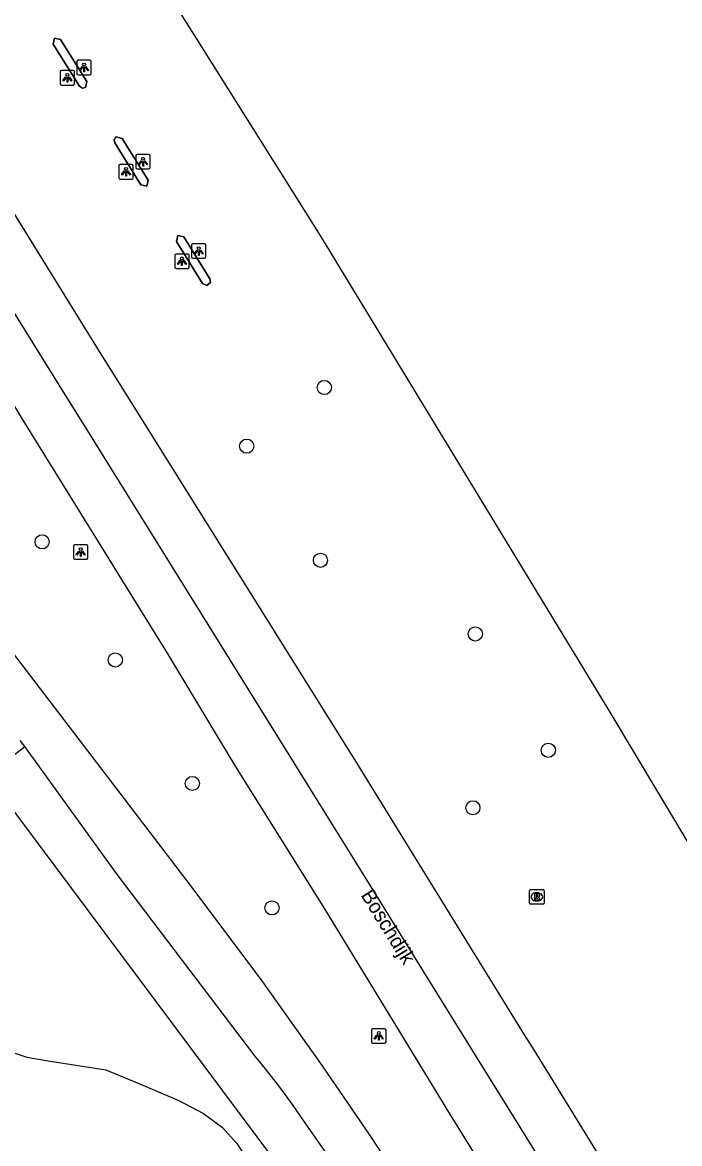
# Model space of a CAD drawing. Extents: x 156651 to 158072, y 387631 to 388990.
# Drawn here: x 157799.7 to 157845, y 388816.4 to 388893.7 of the extents above; entities that cross this region are included whole.
import ezdxf

# ---------------------------------------------------------------- set-up
doc = ezdxf.new("R2010")
doc.units = 0
for name, color, linetype in [('IMGEO_Berm_groen', 7, 'Continuous'), ('IMGEO_Boom', 7, 'Continuous'), ('IMGEO_Fietspad_gesloten', 7, 'Continuous'), ('IMGEO_Lichtpunt', 7, 'Continuous'), ('IMGEO_Openbare_ruimte_label', 7, 'Continuous'), ('IMGEO_Pijler', 7, 'Continuous'), ('IMGEO_Rijbaan_regionaal_gesloten', 7, 'Continuous'), ('IMGEO_Rioolput', 7, 'Continuous')]:
    doc.layers.add(name, color=color, linetype=linetype)

msp = doc.modelspace()

# ---------------------------------------------------------------- linework, layer by layer
at = {"layer": 'IMGEO_Berm_groen'}
for points in [[(157803.67, 388889.32), (157801.86, 388892.21), (157801.96, 388892.62), (157802.37, 388892.53), (157804.18, 388889.64), (157804.08, 388889.23), (157803.88, 388889.18), (157803.67, 388889.32)], [(157807.91, 388882.52), (157806.11, 388885.4), (157806.07, 388885.65), (157806.2, 388885.82), (157806.62, 388885.72), (157808.42, 388882.84), (157808.33, 388882.42), (157807.91, 388882.52)], [(157812.16, 388875.72), (157810.37, 388878.61), (157810.46, 388879.03), (157810.88, 388878.93), (157812.67, 388876.04), (157812.71, 388875.79), (157812.46, 388875.58), (157812.16, 388875.72)], [(157827.829, 388797.496), (157817.068, 388815.356), (157797.32, 388841.796), (157799.901, 388843.801)], [(157798.873, 388822.769), (157800.042, 388822.389), (157801.529, 388822.127), (157805.503, 388821.516), (157807.762, 388820.568), (157810.533, 388819.41), (157812.227, 388818.505), (157813.532, 388817.537), (157814.523, 388816.44), (157815.752, 388814.604)]]:
    msp.add_lwpolyline(points, dxfattribs=at)
at = {"layer": 'IMGEO_Boom'}
for centre in [(157820.554, 388868.547), (157815.203, 388864.504), (157801.101, 388857.906), (157820.286, 388856.639), (157830.961, 388851.561), (157806.144, 388849.765), (157835.993, 388843.539), (157811.462, 388841.255), (157830.797, 388839.577), (157816.947, 388832.676)]:
    msp.add_circle(centre, 0.489, dxfattribs=at)
at = {"layer": 'IMGEO_Fietspad_gesloten'}
for points in [[(157748.875, 388937.183), (157750.879, 388933.173), (157752.985, 388928.796), (157757.987, 388917.961), (157761.524, 388910.575), (157768.806, 388896.921), (157773.636, 388888.478), (157774.204, 388887.578), (157781.862, 388875.69), (157790.153, 388862.82), (157790.855, 388861.729), (157796.707, 388853.313), (157810.994, 388834.654), (157816.189, 388827.748), (157820.411, 388821.79), (157823.654, 388817.054), (157824.317, 388816.053), (157826.373, 388812.949), (157832.606, 388802.086), (157833.335, 388800.776)], [(157799.901, 388843.801), (157799.585, 388844.221)], [(157830.563, 388799.07), (157829.876, 388800.448), (157829.207, 388801.779), (157828.277, 388803.47), (157827.015, 388805.694), (157825.718, 388807.898), (157824.386, 388810.081), (157823.021, 388812.243), (157821.622, 388814.384), (157820.972, 388815.352), (157819.081, 388818.094), (157818.251, 388819.282), (157817.481, 388820.326), (157816.496, 388821.586), (157815.767, 388822.471), (157806.22, 388835.051), (157799.901, 388843.801)]]:
    msp.add_lwpolyline(points, dxfattribs=at)
at = {"layer": 'IMGEO_Lichtpunt'}
for p, q in [((157803.495, 388891.004), (157803.495, 388890.197)), ((157803.495, 388891.004), (157803.495, 388890.197)), ((157804.397, 388891.099), (157803.589, 388891.099)), ((157804.397, 388891.099), (157803.589, 388891.099)), ((157804.491, 388890.197), (157804.491, 388891.004)), ((157804.491, 388890.197), (157804.491, 388891.004)), ((157802.342, 388890.296), (157802.342, 388889.489)), ((157802.342, 388890.296), (157802.342, 388889.489)), ((157803.244, 388890.391), (157802.436, 388890.391)), ((157803.244, 388890.391), (157802.436, 388890.391)), ((157803.338, 388889.489), (157803.338, 388890.296)), ((157803.338, 388889.489), (157803.338, 388890.296)), ((157803.589, 388890.103), (157804.397, 388890.103)), ((157803.589, 388890.103), (157804.397, 388890.103)), ((157802.436, 388889.395), (157803.244, 388889.395)), ((157802.436, 388889.395), (157803.244, 388889.395)), ((157807.29, 388883.911), (157806.482, 388883.911)), ((157807.29, 388883.911), (157806.482, 388883.911)), ((157807.562, 388884.516), (157807.562, 388883.709)), ((157807.562, 388884.516), (157807.562, 388883.709)), ((157808.464, 388884.611), (157807.656, 388884.611)), ((157808.464, 388884.611), (157807.656, 388884.611)), ((157808.558, 388883.709), (157808.558, 388884.516)), ((157808.558, 388883.709), (157808.558, 388884.516)), ((157806.388, 388883.816), (157806.388, 388883.009)), ((157806.388, 388883.816), (157806.388, 388883.009)), ((157807.384, 388883.009), (157807.384, 388883.816)), ((157807.384, 388883.009), (157807.384, 388883.816)), ((157807.656, 388883.615), (157808.464, 388883.615)), ((157807.656, 388883.615), (157808.464, 388883.615)), ((157806.482, 388882.915), (157807.29, 388882.915)), ((157806.482, 388882.915), (157807.29, 388882.915)), ((157811.141, 388877.745), (157810.333, 388877.745)), ((157811.141, 388877.745), (157810.333, 388877.745)), ((157811.397, 388878.356), (157811.397, 388877.549)), ((157811.397, 388878.356), (157811.397, 388877.549)), ((157812.299, 388878.451), (157811.491, 388878.451)), ((157812.299, 388878.451), (157811.491, 388878.451)), ((157812.393, 388877.549), (157812.393, 388878.356)), ((157812.393, 388877.549), (157812.393, 388878.356)), ((157810.239, 388877.65), (157810.239, 388876.843)), ((157810.239, 388877.65), (157810.239, 388876.843)), ((157811.235, 388876.843), (157811.235, 388877.65)), ((157811.235, 388876.843), (157811.235, 388877.65)), ((157811.491, 388877.455), (157812.299, 388877.455)), ((157811.491, 388877.455), (157812.299, 388877.455)), ((157810.333, 388876.749), (157811.141, 388876.749)), ((157810.333, 388876.749), (157811.141, 388876.749)), ((157803.263, 388857.606), (157803.263, 388856.799)), ((157803.263, 388857.606), (157803.263, 388856.799)), ((157804.165, 388857.701), (157803.357, 388857.701)), ((157804.165, 388857.701), (157803.357, 388857.701)), ((157804.259, 388856.799), (157804.259, 388857.606)), ((157804.259, 388856.799), (157804.259, 388857.606)), ((157803.357, 388856.705), (157804.165, 388856.705)), ((157803.357, 388856.705), (157804.165, 388856.705)), ((157823.811, 388824.254), (157823.811, 388823.447)), ((157823.811, 388824.254), (157823.811, 388823.447)), ((157824.713, 388824.349), (157823.905, 388824.349)), ((157824.713, 388824.349), (157823.905, 388824.349)), ((157824.807, 388823.447), (157824.807, 388824.254)), ((157824.807, 388823.447), (157824.807, 388824.254)), ((157823.905, 388823.353), (157824.713, 388823.353)), ((157823.905, 388823.353), (157824.713, 388823.353))]:
    msp.add_line(p, q, dxfattribs=at)
for points in [[(157803.869, 388890.668), (157803.908, 388890.64), (157803.72, 388890.378), (157803.682, 388890.405), (157803.869, 388890.668)], [(157803.971, 388890.62), (157804.018, 388890.62), (157804.018, 388890.298), (157803.971, 388890.298), (157803.971, 388890.62)], [(157804.081, 388890.64), (157804.119, 388890.667), (157804.306, 388890.405), (157804.267, 388890.377), (157804.081, 388890.64)], [(157802.716, 388889.96), (157802.755, 388889.932), (157802.567, 388889.67), (157802.529, 388889.697), (157802.716, 388889.96)], [(157802.818, 388889.912), (157802.865, 388889.912), (157802.865, 388889.59), (157802.818, 388889.59), (157802.818, 388889.912)], [(157802.928, 388889.932), (157802.966, 388889.959), (157803.153, 388889.697), (157803.114, 388889.669), (157802.928, 388889.932)], [(157807.936, 388884.18), (157807.975, 388884.152), (157807.787, 388883.89), (157807.749, 388883.917), (157807.936, 388884.18)], [(157808.038, 388884.132), (157808.085, 388884.132), (157808.085, 388883.81), (157808.038, 388883.81), (157808.038, 388884.132)], [(157808.148, 388884.152), (157808.186, 388884.179), (157808.373, 388883.917), (157808.334, 388883.889), (157808.148, 388884.152)], [(157806.762, 388883.48), (157806.801, 388883.452), (157806.613, 388883.19), (157806.575, 388883.217), (157806.762, 388883.48)], [(157806.864, 388883.432), (157806.911, 388883.432), (157806.911, 388883.11), (157806.864, 388883.11), (157806.864, 388883.432)], [(157806.974, 388883.452), (157807.012, 388883.479), (157807.199, 388883.217), (157807.16, 388883.189), (157806.974, 388883.452)], [(157811.771, 388878.02), (157811.81, 388877.992), (157811.622, 388877.73), (157811.584, 388877.757), (157811.771, 388878.02)], [(157811.873, 388877.972), (157811.92, 388877.972), (157811.92, 388877.65), (157811.873, 388877.65), (157811.873, 388877.972)], [(157811.983, 388877.992), (157812.021, 388878.019), (157812.208, 388877.757), (157812.169, 388877.729), (157811.983, 388877.992)], [(157810.613, 388877.314), (157810.652, 388877.286), (157810.464, 388877.024), (157810.426, 388877.051), (157810.613, 388877.314)], [(157810.715, 388877.266), (157810.762, 388877.266), (157810.762, 388876.944), (157810.715, 388876.944), (157810.715, 388877.266)], [(157810.825, 388877.286), (157810.863, 388877.313), (157811.05, 388877.051), (157811.011, 388877.023), (157810.825, 388877.286)], [(157803.637, 388857.27), (157803.676, 388857.242), (157803.488, 388856.98), (157803.45, 388857.007), (157803.637, 388857.27)], [(157803.739, 388857.222), (157803.786, 388857.222), (157803.786, 388856.9), (157803.739, 388856.9), (157803.739, 388857.222)], [(157803.849, 388857.242), (157803.887, 388857.269), (157804.074, 388857.007), (157804.035, 388856.979), (157803.849, 388857.242)], [(157824.185, 388823.918), (157824.224, 388823.89), (157824.036, 388823.628), (157823.998, 388823.655), (157824.185, 388823.918)], [(157824.287, 388823.87), (157824.334, 388823.87), (157824.334, 388823.548), (157824.287, 388823.548), (157824.287, 388823.87)], [(157824.397, 388823.89), (157824.435, 388823.917), (157824.622, 388823.655), (157824.583, 388823.627), (157824.397, 388823.89)]]:
    msp.add_lwpolyline(points, dxfattribs=at)
for centre in [(157803.994, 388890.802), (157802.841, 388890.094), (157808.061, 388884.314), (157806.887, 388883.614), (157811.896, 388878.154), (157810.738, 388877.448), (157803.762, 388857.404), (157824.31, 388824.052)]:
    msp.add_circle(centre, 0.0994, dxfattribs=at)
for centre, start, end in [((157803.589, 388891.004), 90, 180), ((157803.589, 388891.004), 90, 180), ((157804.397, 388891.004), 0, 90), ((157804.397, 388891.004), 0, 90), ((157802.436, 388890.296), 90, 180), ((157802.436, 388890.296), 90, 180), ((157803.244, 388890.296), 0, 90), ((157803.244, 388890.296), 0, 90), ((157803.589, 388890.197), 180, 270), ((157803.589, 388890.197), 180, 270), ((157804.397, 388890.197), 270, 0), ((157804.397, 388890.197), 270, 360), ((157802.436, 388889.489), 180, 270), ((157802.436, 388889.489), 180, 270), ((157803.244, 388889.489), 270, 0), ((157803.244, 388889.489), 270, 360), ((157806.482, 388883.816), 90, 180), ((157806.482, 388883.816), 90, 180), ((157807.29, 388883.816), 0, 90), ((157807.29, 388883.816), 0, 90), ((157807.656, 388884.516), 90, 180), ((157807.656, 388884.516), 90, 180), ((157808.464, 388884.516), 0, 90), ((157808.464, 388884.516), 0, 90), ((157807.656, 388883.709), 180, 270), ((157807.656, 388883.709), 180, 270), ((157808.464, 388883.709), 270, 0), ((157808.464, 388883.709), 270, 360), ((157806.482, 388883.009), 180, 270), ((157806.482, 388883.009), 180, 270), ((157807.29, 388883.009), 270, 0), ((157807.29, 388883.009), 270, 360), ((157810.333, 388877.65), 90, 180), ((157810.333, 388877.65), 90, 180), ((157811.141, 388877.65), 0, 90), ((157811.141, 388877.65), 0, 90), ((157811.491, 388878.356), 90, 180), ((157811.491, 388878.356), 90, 180), ((157812.299, 388878.356), 0, 90), ((157812.299, 388878.356), 0, 90), ((157811.491, 388877.549), 180, 270), ((157811.491, 388877.549), 180, 270), ((157812.299, 388877.549), 270, 0), ((157812.299, 388877.549), 270, 360), ((157810.333, 388876.843), 180, 270), ((157810.333, 388876.843), 180, 270), ((157811.141, 388876.843), 270, 0), ((157811.141, 388876.843), 270, 360), ((157803.357, 388857.606), 90, 180), ((157803.357, 388857.606), 90, 180), ((157804.165, 388857.606), 0, 90), ((157804.165, 388857.606), 0, 90), ((157803.357, 388856.799), 180, 270), ((157803.357, 388856.799), 180, 270), ((157804.165, 388856.799), 270, 0), ((157804.165, 388856.799), 270, 360), ((157823.905, 388824.254), 90, 180), ((157823.905, 388824.254), 90, 180), ((157824.713, 388824.254), 0, 90), ((157824.713, 388824.254), 0, 90), ((157823.905, 388823.447), 180, 270), ((157823.905, 388823.447), 180, 270), ((157824.713, 388823.447), 270, 0), ((157824.713, 388823.447), 270, 360)]:
    msp.add_arc(centre, 0.0946, start, end, dxfattribs=at)
at = {"layer": 'IMGEO_Pijler'}
for points in [[(157802.37, 388892.53), (157801.96, 388892.62), (157801.86, 388892.21), (157803.67, 388889.32), (157803.88, 388889.18), (157804.08, 388889.23), (157804.18, 388889.64)], [(157806.62, 388885.72), (157806.2, 388885.82), (157806.07, 388885.65), (157806.11, 388885.4), (157807.91, 388882.52), (157808.33, 388882.42), (157808.42, 388882.84)], [(157810.88, 388878.93), (157810.46, 388879.03), (157810.37, 388878.61), (157812.16, 388875.72), (157812.46, 388875.58), (157812.71, 388875.79), (157812.67, 388876.04)]]:
    msp.add_lwpolyline(points, close=True, dxfattribs=at)
at = {"layer": 'IMGEO_Rijbaan_regionaal_gesloten'}
for points in [[(157773.225, 388952.576), (157778.094, 388944.889), (157787.134, 388931.218), (157804.044, 388904.798), (157804.565, 388903.97), (157812.081, 388892.017), (157820.283, 388878.972), (157820.942, 388877.924), (157840.176, 388846.292), (157847.773, 388833.578), (157848.412, 388832.504)], [(157759.693, 388944.021), (157761.361, 388941.424), (157769.538, 388928.136), (157789.072, 388896.763), (157789.601, 388895.91), (157797.05, 388883.898), (157805.142, 388870.85), (157805.808, 388869.777), (157822.659, 388842.861), (157834.34, 388823.935), (157835.009, 388822.849), (157843.475, 388809.111), (157844.186, 388807.958), (157847.228, 388803.021), (157852.195, 388794.486), (157857.922, 388784.942), (157861.794, 388778.251), (157895.228, 388720.848), (157908.692, 388698.925), (157923.285, 388675.533), (157960.608, 388615.002), (157968.423, 388602.502)], [(157756.722, 388942.143), (157772.262, 388916.961), (157785.715, 388895.328), (157802.809, 388867.842), (157803.887, 388866.108), (157822.646, 388835.943), (157831.327, 388821.937), (157841.224, 388805.971), (157844.7, 388800.363), (157863.155, 388769.061), (157885.977, 388729.332), (157894.738, 388714.704), (157900.93, 388704.679), (157924.338, 388666.762), (157935.064, 388649.5), (157965.382, 388600.443)], [(157893.873, 388708.795), (157870.73, 388748.23), (157861.197, 388765.04), (157855.432, 388774.93), (157838.212, 388803.95), (157837.471, 388805.145), (157828.95, 388818.9), (157828.282, 388819.996), (157820.601, 388832.617), (157814.44, 388842.454), (157809.82, 388850.121), (157799.686, 388866.482), (157799.012, 388867.574), (157790.965, 388880.609), (157783.538, 388892.639), (157783.003, 388893.506), (157753.64, 388940.195)]]:
    msp.add_lwpolyline(points, dxfattribs=at)
at = {"layer": 'IMGEO_Rioolput'}
for p, q in [((157834.708, 388833.011), (157834.708, 388833.863)), ((157834.783, 388833.937), (157835.635, 388833.937)), ((157835.196, 388833.717), (157835.221, 388833.717)), ((157835.709, 388833.863), (157835.709, 388833.011)), ((157835.635, 388832.937), (157834.783, 388832.937)), ((157835.219, 388833.157), (157835.194, 388833.157))]:
    msp.add_line(p, q, dxfattribs=at)
for points in [[(157834.708, 388833.011), (157834.708, 388833.863)], [(157834.783, 388833.937), (157835.635, 388833.937)], [(157835.709, 388833.863), (157835.709, 388833.011)], [(157835.635, 388832.937), (157834.783, 388832.937)], [(157835.297, 388833.635), (157835.045, 388833.637), (157835.045, 388833.237)], [(157835.045, 388833.237), (157835.169, 388833.237), (157835.169, 388833.399), (157835.18, 388833.399)], [(157835.223, 388833.556), (157835.169, 388833.556), (157835.169, 388833.475)], [(157835.169, 388833.475), (157835.221, 388833.475)], [(157835.227, 388833.37), (157835.298, 388833.237), (157835.438, 388833.237), (157835.373, 388833.363)]]:
    msp.add_lwpolyline(points, dxfattribs=at)
for centre, radius, start, end in [((157834.785, 388833.861), 0.0765, 91.55205, 178.44795), ((157834.785, 388833.861), 0.0765, 91.55205, 178.44795), ((157835.633, 388833.861), 0.0765, 1.55205, 88.44795), ((157835.633, 388833.861), 0.0765, 1.55205, 88.44795), ((157834.785, 388833.013), 0.0765, 181.55205, 268.44795), ((157834.785, 388833.013), 0.0765, 181.55205, 268.44795), ((157835.179, 388833.346), 0.0533, 26.02933, 88.69889), ((157835.205, 388833.664), 0.19, 274.7715, 282.96867), ((157835.229, 388833.46), 0.0964, 77.00612, 93.18647), ((157835.243, 388833.517), 0.0378, 276.66336, 79.67722), ((157835.296, 388833.525), 0.109, 350.36119, 89.41601), ((157835.294, 388833.525), 0.112, 277.58423, 350.98172), ((157835.278, 388833.31), 0.108, 29.51342, 73.79051), ((157835.633, 388833.013), 0.0765, 271.55205, 358.44795), ((157835.633, 388833.013), 0.0765, 271.55205, 358.44795)]:
    msp.add_arc(centre, radius, start, end, dxfattribs=at)
for centre, major_axis, ratio, start_param, end_param in [((157835.195, 388833.437), (-0.387, 0.002), 0.722429, 4.712389, 7.853982), ((157835.22, 388833.437), (-0.39, 0.002), 0.717154, 1.570796, 4.712389)]:
    msp.add_ellipse(centre, major_axis=major_axis, ratio=ratio, start_param=start_param, end_param=end_param, dxfattribs=at)

# ---------------------------------------------------------------- texts
at = {"layer": 'IMGEO_Openbare_ruimte_label'}
msp.add_text('Boschdijk', height=1, rotation=301.59249, dxfattribs=at).set_placement((157823.037, 388833.561))

doc.saveas('drawing.dxf')
